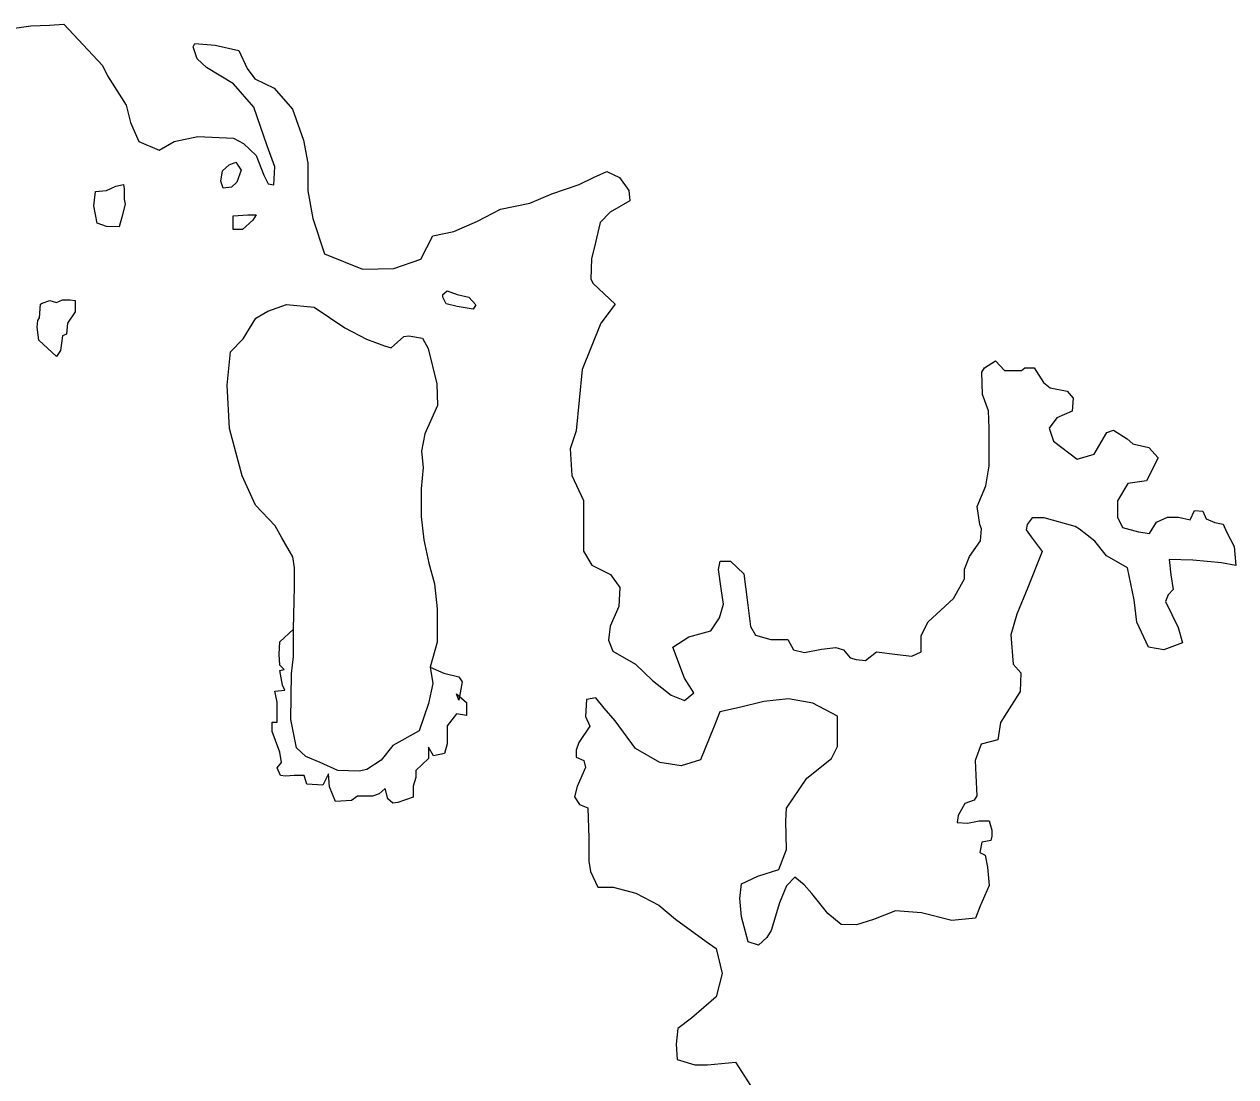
# Model space of a CAD drawing. Extents: x 47169 to 972804, y 7447977 to 9608469.
# Drawn here: x 546755 to 562317, y 8580999 to 8594517 of the extents above; entities that cross this region are included whole.
import ezdxf

# ---------------------------------------------------------------- set-up
doc = ezdxf.new("R2010")
doc.units = 0
doc.header["$LTSCALE"] = 270
doc.layers.add('1', color=7, linetype='Continuous', lineweight=13)

msp = doc.modelspace()

# ---------------------------------------------------------------- linework, layer by layer
at = {"layer": '1'}
for points in [[(546447.9, 8594441.1), (546838.8, 8594495.7), (547077.7, 8594506.4), (547262.3, 8594517.1), (547760.8, 8593985.5), (547825.8, 8593852.6), (548064, 8593476.2), (548117.9, 8593255), (548226, 8593011.5), (548486.4, 8592900.5), (548682, 8593010.7), (548986.1, 8593076.5), (549442.1, 8593053.6), (549572.2, 8592987), (549734.8, 8592831.9), (549832.1, 8592577.4), (549886.2, 8592466.7), (549962.1, 8592455.5), (549973.4, 8592687.7), (549876.2, 8592953.3), (549703.3, 8593451.3), (549443.3, 8593750.3), (549096.2, 8593961.1), (548977, 8594071.8), (548923, 8594226.8), (548944.8, 8594271), (549205.3, 8594248.4), (549509.2, 8594181.5), (549617.3, 8593949.1), (549714.8, 8593816.2), (549964.3, 8593694.1), (550202.7, 8593428.3), (550343.1, 8593029.9), (550396.9, 8592731.2), (550396.2, 8592377.3), (550460.8, 8592023.3), (550611.9, 8591569.7), (551100.1, 8591369.7), (551501.8, 8591380), (551849.4, 8591501.1), (552001.9, 8591799.4), (552273.4, 8591854.2), (552577.7, 8591986.3), (552871.1, 8592140.6), (553251.2, 8592217.3), (553533.7, 8592338.4), (553881.3, 8592459.4), (554066.1, 8592547.5), (554239.9, 8592624.6), (554402.6, 8592546.8), (554521.7, 8592380.7), (554532.3, 8592248), (554282.3, 8592104.7), (554151.8, 8591972.3), (554075.2, 8591640.6), (554042.4, 8591508), (554031, 8591242.6), (554063.4, 8591187.2), (554345.2, 8590921.3), (554160.2, 8590678.3), (553920.2, 8590081.6), (553842.7, 8589296.6), (553766.3, 8589064.5), (553787.3, 8588721.6), (553938.7, 8588400.6), (553938.2, 8588124.1), (553937.4, 8587748.1), (554045.7, 8587571), (554284.2, 8587448.9), (554403.3, 8587282.8), (554392, 8587039.5), (554282.9, 8586785.3), (554260.9, 8586608.4), (554314.9, 8586464.6), (554607.6, 8586298.1), (554824.3, 8586087.6), (555062.7, 8585899.1), (555236.2, 8585832.4), (555355.8, 8585931.7), (555236.8, 8586119.9), (555085.7, 8586518.4), (555292.1, 8586650.7), (555574.5, 8586727.5), (555683.4, 8586893.2), (555738, 8587070), (555705.8, 8587269.2), (555673.8, 8587512.5), (555695.7, 8587623.1), (555825.9, 8587622.8), (555999.3, 8587456.6), (556042, 8587124.7), (556084.8, 8586781.8), (556149.7, 8586671.1)], [(551970, 8586258.9), (552002.2, 8586048.7), (551947.4, 8585794.4), (551827.4, 8585440.8), (551490.6, 8585253.4), (551338.3, 8585065.7), (551153.6, 8584944.3), (551055.8, 8584922.4), (550784.5, 8584934), (550556.8, 8585033.9), (550372.4, 8585111.6), (550253.2, 8585222.4), (550177.9, 8585587.5), (550189.8, 8586173.6), (550211.9, 8586394.8), (550212.5, 8586748.7), (550224.3, 8587290.5), (550224.8, 8587533.8), (550203.3, 8587677.6), (550062.6, 8587921.2), (549976.1, 8588076.2), (549726.9, 8588342), (549553.9, 8588718.3), (549392.1, 8589326.8), (549360.5, 8589879.8), (549404.7, 8590311.1), (549567.8, 8590476.7), (549731.1, 8590741.8), (549883.3, 8590830), (550122.2, 8590918), (550480.4, 8590884.2), (550870.8, 8590618.1), (551152.7, 8590473.8), (551380.6, 8590384.9), (551467.4, 8590362.7), (551630.5, 8590506.2), (551695.6, 8590517.1), (551869.2, 8590483.6), (551945, 8590350.7), (552052.7, 8589897.1), (552063.1, 8589620.6), (551899.6, 8589256), (551855.7, 8589034.9), (551877.1, 8588824.7), (551854.8, 8588548.3), (551854.2, 8588194.4), (551886.2, 8587895.8), (551950.8, 8587597), (552026.2, 8587331.5), (552058.2, 8587010.7), (552057.8, 8586767.4), (552057.4, 8586579.4), (551970, 8586258.9), (552143.5, 8586181.1), (552338.8, 8586136.5), (552382.1, 8586070.1), (552338.3, 8585837.9), (552305.8, 8585915.4), (552435.9, 8585804.6), (552435.6, 8585638.7), (552305.4, 8585661.1), (552185.7, 8585506.4), (552185.2, 8585274.2), (552152.5, 8585152.6), (552011.3, 8585119.7), (551946.4, 8585230.4), (551946.1, 8585086.7), (551783, 8584932.1), (551782.9, 8584843.7), (551750.1, 8584733.1), (551749.8, 8584589.4), (551554.4, 8584523.4), (551489.2, 8584512.4), (551424.2, 8584567.8), (551391.9, 8584700.6), (551315.8, 8584634.4), (551228.9, 8584601.4), (551033.5, 8584601.7), (550957.5, 8584546.6), (550751.2, 8584535.9), (550675.6, 8584724), (550665, 8584889.9), (550588.8, 8584746.3), (550382.6, 8584757.7), (550350.2, 8584868.4), (550220, 8584868.6), (550111.4, 8584857.8), (550046.3, 8584868.9), (550003.1, 8584968.5), (550057.5, 8585034.8), (550036, 8585167.6), (549938.8, 8585433.1), (549939, 8585554.8), (550004.2, 8585554.7), (550004.6, 8585809), (549972.3, 8585952.8), (550102.6, 8585963.7), (550070.1, 8586030.1), (550037.9, 8586218.1), (550092.2, 8586229.1), (550038, 8586284.5)], [(556149.7, 8586671.1), (556344.9, 8586615.4), (556399.2, 8586615.3), (556562, 8586614.9), (556637.7, 8586482.1), (556778.8, 8586448.6), (556995.9, 8586492.4), (557180.5, 8586514.2), (557278.1, 8586480.8), (557364.8, 8586381.1), (557440.7, 8586358.8), (557560.1, 8586347.5), (557701.4, 8586457.8), (557972.7, 8586424.1), (558157.2, 8586401.6), (558276.7, 8586456.6), (558277.1, 8586666.7), (558364.3, 8586843.5), (558690.6, 8587141.4), (558832.2, 8587395.5), (558832.5, 8587517.1), (558897.9, 8587682.9), (559039.5, 8587881.7), (559050.7, 8588036.4), (559029.1, 8588091.8), (558997, 8588324.1), (559106.1, 8588589.3), (559150.1, 8588843.6), (559150.3, 8588965.2), (559151.1, 8589330.2), (559140.7, 8589551.4), (559065.1, 8589761.6), (559054.9, 8590049.2), (559087.6, 8590104.4), (559228.9, 8590192.6), (559348, 8590070.7), (559565.1, 8590070.2), (559608.6, 8590103.3), (559728, 8590103.1), (559847.1, 8589914.8), (559933.8, 8589848.3), (560150.8, 8589803.6), (560226.6, 8589714.9), (560215.4, 8589549.1), (560019.8, 8589461), (559921.8, 8589328.5), (559975.7, 8589162.5)], [(559975.7, 8589162.5), (560279.2, 8588929.6), (560496.4, 8588995.5), (560659.8, 8589271.7), (560746.8, 8589304.7), (560920.2, 8589193.7), (560996, 8589127.2), (561202.2, 8589082.5), (561321.3, 8588949.5), (561168.7, 8588651.2), (560929.8, 8588618.6), (560799.1, 8588397.7), (560798.6, 8588187.6), (560863.5, 8588054.7), (561069.6, 8587999), (561210.7, 8587976.6), (561297.8, 8588120.1), (561439.1, 8588186.2), (561580.2, 8588185.9), (561732.1, 8588152.3), (561786.6, 8588273.9), (561895.1, 8588262.6), (561938.3, 8588163), (562046.8, 8588118.5), (562155.3, 8588096.1), (562198.5, 8587996.5), (562295.8, 8587808.3), (562316.9, 8587564.9), (562132.5, 8587598.5), (561763.5, 8587632.5), (561459.6, 8587644.2), (561480.9, 8587445.1), (561513, 8587257.1), (561447.7, 8587190.8), (561415, 8587102.4), (561577.1, 8586770.3), (561630.9, 8586571.1), (561391.9, 8586483.2), (561196.6, 8586516.8), (561045.3, 8586837.8), (561013.4, 8587125.4), (560927.5, 8587534.8), (560754, 8587634.7), (560656.4, 8587690.2), (560504.9, 8587878.5), (560309.8, 8588033.8), (560255.6, 8588067.1), (559854.2, 8588178.5)], [(559854.2, 8588178.5), (559702.2, 8588178.8), (559636.9, 8588090.5), (559625.9, 8588024.2), (559690.9, 8587935.6), (559831.6, 8587747.3), (559646.1, 8587283.2), (559504.2, 8586940.7), (559427.7, 8586675.4), (559459.5, 8586299.3), (559556.9, 8586188.5), (559545.6, 8585945.2), (559295.1, 8585547.7), (559262, 8585326.5), (559044.8, 8585271.7), (558968.4, 8585061.7), (558978.9, 8584873.7), (558989.2, 8584608.3), (558956.5, 8584553), (558837, 8584509.1), (558749.9, 8584354.4), (558738.8, 8584266), (558869.1, 8584254.6), (559021.1, 8584287.5), (559151.3, 8584287.2), (559183.6, 8584165.5), (559183.4, 8584088.1), (559172.5, 8584032.8), (559053, 8584010.9), (559031.1, 8583878.3), (559096.1, 8583845), (559128.3, 8583690.1), (559149.6, 8583457.8), (559029.6, 8583181.6), (558975, 8583037.9), (558671.1, 8583005.4), (558280.6, 8583105.7), (557944.2, 8583128.5), (557661.8, 8583018.5), (557444.6, 8582952.6), (557249.2, 8582953), (557075.9, 8583097.1), (556870.2, 8583351.9), (556772.7, 8583462.7), (556653.6, 8583562.5), (556544.8, 8583452.1), (556457.5, 8583231.1), (556348.3, 8582877.4), (556293.8, 8582789.1), (556185.1, 8582689.7), (556055, 8582734.2), (555968.8, 8583055.1), (555947.6, 8583287.4), (555969.6, 8583475.4), (556176, 8583574.5), (556447.5, 8583662.4), (556545.7, 8583916.6), (556535.6, 8584281.5), (556546.8, 8584447.4), (556808.1, 8584833.9), (557123.3, 8585087.7), (557199.6, 8585242.3), (557200.4, 8585629.4), (556886, 8585795.9), (556571.3, 8585851.9), (556256.5, 8585819.3), (555941.6, 8585742.5), (555691.8, 8585687.7), (555615.5, 8585499.9), (555441, 8585068.9), (555191.2, 8584992), (554919.9, 8585036.8), (554605.5, 8585214.3), (554345.7, 8585568.7), (554204.9, 8585734.9), (554096.7, 8585867.8), (553977.2, 8585845.9), (553965.9, 8585624.8), (554020, 8585503), (553878.5, 8585293.1), (553845.7, 8585193.7), (553845.6, 8585105.2), (553943.2, 8585060.8), (553964.7, 8584972.3), (553855.7, 8584729.2), (553822.9, 8584596.5), (553887.8, 8584496.9), (553996.2, 8584452.4), (554006.3, 8584065.3), (554005.8, 8583766.7), (554027.2, 8583634), (554124.5, 8583434.8), (554319.9, 8583434.4), (554612.8, 8583356.4), (554905.5, 8583201), (555122.2, 8583023.6), (555512.3, 8582735.3), (555642.4, 8582646.6), (555717.7, 8582325.7), (555641.2, 8582027.3), (555325.9, 8581751.4)], [(550038, 8586284.5), (550027.4, 8586428.3), (550038.5, 8586583.1), (550212.5, 8586748.7)], [(555325.9, 8581751.4), (555152, 8581619.1), (555129.9, 8581420), (555140.4, 8581221), (555368.1, 8581154.2), (555530.9, 8581153.8), (555889.1, 8581186.3), (556159.6, 8580765.5)]]:
    msp.add_lwpolyline(points, dxfattribs=at)
for points in [[(549484.5, 8592489.6), (549419.2, 8592423.3), (549310.7, 8592412.4), (549278.2, 8592501), (549300.2, 8592633.6), (549387.2, 8592710.9), (549474.1, 8592743.9), (549539.1, 8592644.3)], [(547649.2, 8592183.1), (547671.3, 8592371), (547812.4, 8592381.8), (547931.9, 8592436.9), (548029.7, 8592458.9), (548040.4, 8592403.6), (548040.2, 8592270.9), (548051, 8592204.5), (548007.3, 8592038.7), (547974.5, 8591917.1), (547811.6, 8591917.4), (547692.3, 8591961.8)], [(549624.9, 8592069.1), (549733.5, 8592068.9), (549689.9, 8592002.6), (549559.4, 8591881.2), (549440, 8591881.4), (549440.3, 8592025.1), (549440.3, 8592058.3)], [(546919.3, 8590625), (546930.3, 8590713.4), (546952.1, 8590746.6), (546963.2, 8590923.5), (546984.9, 8590934.5), (547082.7, 8590967.5), (547169.5, 8590945.3), (547245.6, 8590978.3), (547343.2, 8590978.2), (547408.4, 8590967), (547408.1, 8590823.2), (547310.2, 8590679.6), (547299.1, 8590535.9), (547244.8, 8590513.8), (547222.7, 8590325.9), (547168.3, 8590248.6), (546940.7, 8590459.1)], [(552467.3, 8591013.3), (552554, 8590913.6), (552521.3, 8590858.4), (552315.1, 8590891.9), (552174, 8590925.4), (552130.8, 8591013.9), (552130.8, 8591047.1), (552185.2, 8591091.2), (552315.4, 8591046.8)]]:
    msp.add_lwpolyline(points, close=True, dxfattribs=at)

doc.saveas('drawing.dxf')
